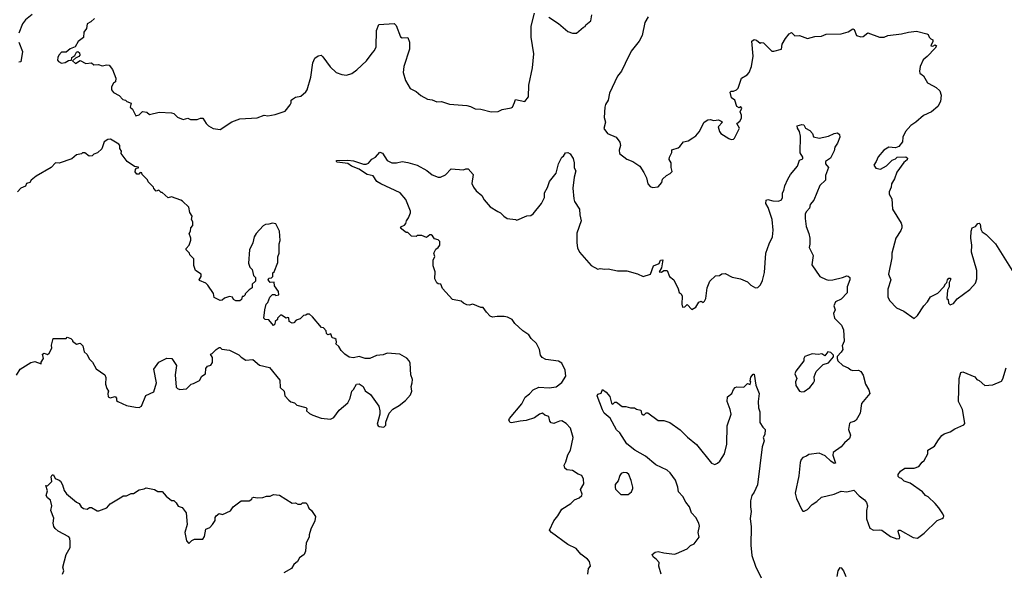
# Model space of a CAD drawing. Extents: x 2057697 to 2160550, y 827490 to 1016834.
# Tile 339 of 509: x 2069174 to 2077673, y 965550 to 970310. Entities that reach past the tile are written whole.
import ezdxf

# ---------------------------------------------------------------- set-up
doc = ezdxf.new("R2010")
doc.units = 0

msp = doc.modelspace()

# ---------------------------------------------------------------- linework, layer by layer
at = {"layer": '0CON20XD'}
for points in [[(2069282, 970355), (2069225, 970308.6), (2069196.7, 970275), (2069165.5, 970195)], [(2069819.5, 970320.5), (2069788.3, 970291.7), (2069757.5, 970275), (2069750, 970235), (2069727.7, 970202.3), (2069723.3, 970155), (2069678.3, 970121.7), (2069652.5, 970075), (2069610.7, 970059.3), (2069575, 970028.8), (2069535, 970029.2), (2069512.9, 970005), (2069501.9, 969985), (2069501.1, 969961.1), (2069508.6, 969948.6), (2069535.8, 969934.2), (2069565, 969941.4), (2069595, 969958), (2069620, 969960), (2069624, 969985), (2069648.8, 970001.2), (2069665, 970030), (2069675, 970036.7), (2069688.8, 970025), (2069693.3, 970005), (2069685, 969992.5), (2069655, 969977.5), (2069630, 969955), (2069655, 969932.5), (2069695, 969957.5), (2069745, 969933.3), (2069795, 969937.5), (2069815, 969920), (2069853.6, 969923.6), (2069885, 969911.2), (2069925, 969920), (2069946.2, 969916.2), (2069975, 969880), (2070002.5, 969805), (2070000, 969775), (2069985, 969762.5), (2069965, 969730), (2069967.5, 969705), (2069982.3, 969682.3), (2070032.5, 969655), (2070065, 969620), (2070087, 969617), (2070100, 969605), (2070135, 969590), (2070127.5, 969555), (2070146.7, 969536.7), (2070175, 969480), (2070205, 969490), (2070235, 969517.5), (2070271.7, 969511.7), (2070295, 969492.5), (2070377, 969513), (2070485, 969507.5), (2070505, 969500), (2070535, 969470), (2070585, 969450), (2070625, 969460), (2070648.3, 969448.3), (2070705, 969447.5), (2070735, 969460), (2070755, 969460), (2070782.5, 969415), (2070803.9, 969393.9), (2070845, 969370), (2070905, 969361.2)], [(2070905, 969361.2), (2071005, 969428.8), (2071074.4, 969455.6), (2071225, 969464.5), (2071285, 969485.7), (2071315, 969481.4), (2071379.1, 969490.9), (2071465, 969520), (2071507.5, 969575), (2071516.4, 969593.6), (2071517.5, 969615), (2071527.5, 969625), (2071555, 969642.5), (2071600.7, 969649.3), (2071643.9, 969686.1), (2071656.7, 969705), (2071687.5, 969815), (2071703, 969937), (2071721.2, 969978.8), (2071750.9, 969999.1), (2071775, 970002.5), (2071790.7, 969990.7), (2071852.6, 969902.6), (2071905, 969854), (2071955.8, 969835.8), (2071995, 969830.8), (2072040, 969845), (2072085, 969876), (2072168, 969955), (2072217.4, 970022.6), (2072236.6, 970043.4), (2072250, 970075), (2072253.9, 970216.1), (2072275, 970270), (2072406.4, 970276.4), (2072425, 970260), (2072461.2, 970161.2), (2072475, 970153.8), (2072525, 970157.5), (2072538.8, 970115), (2072538, 970055), (2072490, 969905), (2072484.2, 969855), (2072504.2, 969784.2), (2072545, 969716.7), (2072595, 969690), (2072636.2, 969655), (2072695, 969624), (2072735, 969618.8), (2072775, 969601.2), (2072815, 969604), (2072885, 969580), (2073035, 969568.8), (2073065, 969562), (2073105, 969541.2), (2073155, 969538.1), (2073245, 969515.8), (2073305, 969519.2), (2073340, 969535), (2073415, 969549.2), (2073426.7, 969555), (2073443.8, 969595), (2073455, 969620), (2073535, 969603.8), (2073566, 969645), (2073570, 969745), (2073600, 969895), (2073611.4, 970015), (2073590.3, 970160.3), (2073590, 970255), (2073617.5, 970365)], [(2073741.7, 970331.7), (2073825, 970276), (2073905, 970207.5), (2073945, 970192.5), (2073980, 970195), (2074040, 970245), (2074055, 970250), (2074060, 970265), (2074105, 970300), (2074111.7, 970351.7)], [(2074597.5, 970335), (2074571.2, 970285), (2074546.2, 970175), (2074520, 970125), (2074451.7, 970038.3), (2074400.7, 969930.7), (2074368, 969865), (2074335, 969822.5), (2074266, 969675), (2074253.9, 969616.1), (2074230.5, 969579.5), (2074223.9, 969553.9), (2074220, 969465), (2074230.8, 969425), (2074215, 969370), (2074247.3, 969327.3), (2074323.3, 969295), (2074354.1, 969254.1), (2074361.2, 969225), (2074350, 969185), (2074352.5, 969155), (2074415, 969106.2), (2074465.6, 969085.6), (2074526, 969046), (2074561.2, 968991.2), (2074584.3, 968944.3), (2074596.2, 968895), (2074615, 968870), (2074635, 968862.5), (2074685, 968867.5), (2074717.5, 968905), (2074722.5, 968935), (2074757.5, 968965), (2074788.3, 968981.7), (2074805, 969000), (2074796.2, 969035), (2074796.1, 969076.1), (2074781.2, 969105), (2074783.8, 969125), (2074804, 969165), (2074803.3, 969186.7), (2074857.5, 969205), (2074872.5, 969215), (2074902.5, 969255), (2074943.9, 969266.1), (2074985, 969292)], [(2074985, 969292), (2075011.7, 969308.3), (2075038.8, 969341.2), (2075082.5, 969425), (2075115, 969446.7), (2075135, 969447.5), (2075165, 969440), (2075205, 969446.7), (2075230, 969435), (2075240, 969425), (2075203.3, 969385), (2075213.3, 969345), (2075225, 969327.5), (2075293.9, 969283.9), (2075315, 969276.7), (2075335, 969278.8), (2075345, 969288), (2075387.1, 969375), (2075363.8, 969415), (2075390, 969435), (2075405, 969460), (2075405.5, 969485.5), (2075393.3, 969515), (2075406.2, 969546.2), (2075395, 969560), (2075385, 969550), (2075365, 969560), (2075347.5, 969615), (2075317.5, 969635), (2075307.5, 969685), (2075315, 969692.5), (2075335, 969692.5), (2075360, 969705), (2075375, 969720), (2075404.2, 969805.8), (2075453.8, 969835), (2075470.8, 969855), (2075490.6, 969905), (2075506.1, 969996.1), (2075493.9, 970126.1), (2075515, 970140), (2075533.6, 970133.6), (2075565, 970107.5), (2075575, 970112.5), (2075595, 970110), (2075665, 970037.5), (2075685, 970037.5), (2075750, 970055), (2075755, 970100), (2075785, 970147.5), (2075815, 970187.5), (2075835, 970200), (2075865, 970172), (2075905, 970172.9), (2075975, 970148.8), (2076036.4, 970163.6), (2076095, 970166.7), (2076135, 970183.8), (2076265, 970188.8), (2076325, 970206.7), (2076365, 970230), (2076376.1, 970226.1), (2076396.7, 970175), (2076435, 970160.8), (2076455, 970163.8), (2076495, 970197.5), (2076595, 970160), (2076635, 970160), (2076667, 970173), (2076787, 970187), (2076845, 970203.8), (2076915, 970210), (2077005, 970186.7), (2077015, 970182.5), (2077025, 970160), (2077040, 970145), (2077057, 970137), (2077057, 970123), (2077037.5, 970085), (2077055, 970081.2), (2077075, 970092.5), (2077086.7, 970085), (2077075.7, 970065), (2077007.8, 969992.2), (2076972.5, 969965), (2076946.7, 969905), (2076940, 969865), (2076945, 969847.5), (2076976.7, 969825), (2077010, 969765), (2077059.2, 969739.2), (2077085.8, 969725.8), (2077116.7, 969695), (2077128.3, 969658.3), (2077121.2, 969605), (2077098.8, 969561.2), (2077045, 969513.8), (2076975, 969482), (2076908.8, 969425), (2076865, 969396), (2076819.2, 969345), (2076795.8, 969295), (2076793, 969257), (2076763.9, 969216.1), (2076735, 969203.8), (2076675, 969211.2), (2076632.5, 969185), (2076583.9, 969126.1), (2076567.5, 969085), (2076547.5, 969055), (2076565, 969027.5), (2076605, 969020), (2076655, 969050), (2076705, 969098.8), (2076735, 969110), (2076747.5, 969122.5), (2076823, 969127), (2076837.5, 969115), (2076835, 969100), (2076805, 969077.5), (2076746, 968995), (2076724.2, 968935.8), (2076698, 968895), (2076696.1, 968863.9), (2076680, 968825), (2076680, 968805), (2076701.2, 968765), (2076707.5, 968675), (2076783.8, 968555), (2076790, 968535), (2076788, 968515), (2076779.7, 968490.3), (2076736.2, 968425), (2076702, 968295), (2076701.2, 968255), (2076674.4, 968115), (2076693.8, 968065), (2076666.4, 967983.6), (2076668.8, 967915), (2076685, 967883.3), (2076743.3, 967825), (2076806.7, 967795), (2076895, 967732.5)], [(2069166.7, 970115), (2069198.8, 970035), (2069185, 969947.5), (2069165, 969943.8)], [(2074076.7, 965525), (2074083.3, 965575), (2074102.5, 965595), (2074093.3, 965635), (2074076.2, 965655), (2074017.3, 965697.3), (2073977.4, 965747.4), (2073905, 965782), (2073763.8, 965885), (2073746.2, 965905), (2073783.8, 965985), (2073820.5, 966029.5), (2073855, 966086.2), (2073932.5, 966135), (2073962.5, 966167.5), (2074003.3, 966185), (2074026.1, 966203.9), (2074028.8, 966215), (2074013.9, 966256.1), (2074043.8, 966305), (2074040, 966345), (2074026.4, 966376.4), (2073995, 966387.5), (2073945, 966418.8), (2073896.1, 966426.1), (2073878.8, 966438.8), (2073874, 966465), (2073889.2, 966495), (2073905.7, 966555), (2073927.1, 966595), (2073951.2, 966705), (2073927.1, 966785), (2073892.5, 966825), (2073855, 966847.7), (2073833.5, 966846.5), (2073805, 966833.3), (2073785, 966825.6), (2073761.2, 966831.2), (2073750.6, 966845), (2073742, 966885), (2073707.5, 966897.5), (2073685.8, 966915.8), (2073660, 966905), (2073616.3, 966873.7), (2073545, 966850.4), (2073495, 966846.9), (2073420.6, 966830.6), (2073406.7, 966835), (2073396.7, 966855), (2073401.2, 966868.8), (2073508, 966995), (2073537, 967053), (2073575, 967081.2), (2073605, 967116.2), (2073655, 967138.6), (2073745, 967131.9), (2073805, 967141.1), (2073855, 967180.4), (2073886.9, 967235), (2073882.1, 967285), (2073854.3, 967345), (2073825, 967362.2), (2073715, 967378.1), (2073683.6, 967393.6), (2073670.8, 967415), (2073660.8, 967465), (2073633.8, 967515), (2073588.3, 967558.3), (2073569.5, 967589.5), (2073515.8, 967625.8), (2073448.3, 967688.3), (2073425, 967722.5), (2073383.6, 967743.6), (2073355, 967750), (2073295, 967750), (2073255, 967743.3), (2073235, 967752.5), (2073202.5, 967785), (2073175, 967826.7), (2073155, 967827.5), (2073086.4, 967856.4), (2073055, 967847.5), (2073035, 967850), (2073005, 967862.5), (2072985, 967882.5), (2072910, 967895), (2072825, 967990), (2072808.3, 968028.3), (2072785, 968030), (2072775, 968040), (2072757.5, 968075), (2072760, 968135), (2072742.5, 968185), (2072743.3, 968235), (2072757, 968267), (2072750, 968295), (2072765, 968330), (2072786.4, 968343.6), (2072800, 968365), (2072800, 968395), (2072785, 968410), (2072755, 968420), (2072737.5, 968445), (2072725, 968452.5), (2072715, 968452.5), (2072685, 968430), (2072645, 968447.5), (2072605, 968447.5), (2072595, 968440), (2072555, 968442.5), (2072525, 968472.5), (2072510, 968475), (2072461.7, 968511.7), (2072470, 968525), (2072495, 968537.5), (2072508.3, 968551.7), (2072513.3, 968575), (2072530.7, 968599.3), (2072546.4, 968643.6), (2072546.4, 968656.4), (2072508.3, 968758.3), (2072457.3, 968817.3), (2072292.5, 968895), (2072257.5, 968915), (2072225, 968962.5), (2072174.1, 968974.1), (2072142.5, 968995), (2072105, 969018.8), (2072036.7, 969045), (2072005, 969068.8), (2071915, 969082), (2071907.5, 969085), (2071907.5, 969095), (2072005, 969098.1), (2072055, 969092.9), (2072143, 969063), (2072165, 969063.3), (2072185, 969072.5), (2072215, 969107.5), (2072246.4, 969123.6), (2072282.5, 969167.5), (2072305, 969158), (2072346, 969095), (2072385, 969074), (2072426.1, 969073.9), (2072475, 969086.2), (2072525, 969078.8), (2072603.9, 969053.9), (2072688.8, 969008.8), (2072735, 968971.2), (2072785, 968951.2), (2072805, 968951.2), (2072848.3, 968971.7), (2072898.3, 969021.7), (2073005, 969013.8), (2073025, 969023.3), (2073045, 969022.5), (2073087.5, 968975), (2073076.1, 968896.1), (2073092, 968865), (2073115, 968833.8), (2073161.7, 968791.7), (2073184.4, 968754.4), (2073235.6, 968695.6), (2073302.5, 968655), (2073325, 968644), (2073353.6, 968613.6), (2073383.2, 968593.2), (2073455, 968586.7), (2073465, 968580), (2073551.2, 968618.8), (2073585, 968621.2), (2073606.7, 968635), (2073678.8, 968725), (2073703.3, 968775), (2073704.2, 968815), (2073728.8, 968861.2), (2073746, 968915), (2073804.2, 968985), (2073826.2, 969065), (2073853.3, 969125), (2073866.7, 969133.3), (2073885, 969160), (2073905, 969163.3), (2073925, 969152.5), (2073951.7, 969111.7), (2073960, 969075), (2073960.8, 969030.8), (2073973.3, 969005), (2073959.3, 968950.7), (2073949.2, 968855), (2073957.5, 968765), (2073962.1, 968742.1), (2074006.2, 968675), (2074008.8, 968625), (2074020, 968575), (2073983.3, 968466.7), (2073983.1, 968385), (2073990.3, 968340.3), (2074005, 968303.8), (2074108.3, 968188.3), (2074165, 968157.5), (2074185, 968162.5), (2074225, 968156.7), (2074255, 968160), (2074335, 968143.3), (2074415, 968143.3), (2074506.4, 968116.4), (2074555, 968093.3), (2074620, 968115), (2074645, 968186.7), (2074693, 968207), (2074705, 968236.2), (2074725, 968236.7), (2074715, 968170), (2074692.5, 968135), (2074715, 968130), (2074735, 968146.7), (2074762.5, 968145), (2074784.2, 968094.2), (2074820, 968065), (2074857.7, 967987.7), (2074866.4, 967956.4), (2074883, 967943), (2074892.5, 967925), (2074890, 967855), (2074895, 967830), (2074915, 967832.5), (2074935, 967852.5), (2074975, 967810), (2075009.5, 967830.5), (2075035, 967872.5), (2075055, 967882.5), (2075075, 967870), (2075085, 967880), (2075097.5, 967905), (2075108.8, 967995), (2075132.5, 968055), (2075180.3, 968099.7), (2075215, 968104), (2075235, 968118), (2075265, 968120), (2075325, 968087.5), (2075395, 968073.3), (2075455, 968047.1), (2075485, 968018), (2075525, 967996.7), (2075545, 968000), (2075567.6, 968022.4), (2075585, 968060), (2075602, 968128), (2075615.6, 968295), (2075643.4, 968376.6), (2075672.9, 968435), (2075677.5, 968495), (2075669.2, 968585), (2075635, 968690), (2075614.4, 968725), (2075617.7, 968752.3), (2075631.7, 968758.3), (2075675, 968746.2), (2075725, 968744.2), (2075748.8, 968755), (2075757.5, 968775), (2075757.5, 968815), (2075768.6, 968835), (2075777.4, 968875), (2075805, 968932.5), (2075828.9, 968975), (2075888.8, 969045), (2075905, 969097.5), (2075935, 969110), (2075933.3, 969125), (2075911.7, 969161.7), (2075913.6, 969303.6), (2075904, 969345), (2075887.5, 969375), (2075886.4, 969393.6), (2075924.2, 969405.8), (2075942, 969402), (2075957.5, 969375), (2075995, 969352.5), (2076016.7, 969326.7)], [(2069145, 967243.3), (2069177, 967293), (2069269.3, 967350.7), (2069305, 967360), (2069358.3, 967341.7), (2069360, 967355), (2069380, 967385), (2069370, 967425), (2069385, 967432.5), (2069415, 967420), (2069428.3, 967431.7), (2069450, 967475), (2069448.3, 967501.7), (2069461.7, 967558.3), (2069575, 967560), (2069585, 967570), (2069615, 967560), (2069630, 967545), (2069630, 967535), (2069665, 967510), (2069695, 967520), (2069720, 967495), (2069730, 967445), (2069755, 967420), (2069773.6, 967383.6), (2069803.6, 967353.6), (2069835, 967296.7), (2069908.8, 967245), (2069916.4, 967223.6), (2069913.8, 967165), (2069926.1, 967126.1), (2069940, 967105), (2069933.3, 967085), (2069937.5, 967055), (2069955, 967046.7), (2069997, 967057), (2070010, 967045), (2070010, 967025), (2070020, 967015), (2070095, 966980), (2070174.2, 966965.8), (2070205, 966963.1), (2070225, 966974.2), (2070264.1, 967065.9), (2070330.7, 967099.3), (2070355.7, 967175), (2070330.8, 967295), (2070375, 967353.8), (2070445, 967390), (2070487.5, 967385), (2070526.7, 967325), (2070516.2, 967245), (2070525, 967140), (2070535, 967127.5), (2070555, 967117.5), (2070615, 967123.3), (2070653.9, 967166.1), (2070675, 967170), (2070725, 967196.7), (2070747.5, 967235), (2070776.4, 967253.6), (2070779.3, 967300.7), (2070795, 967320), (2070825, 967330), (2070837, 967353), (2070837.5, 967395), (2070820, 967425), (2070835, 967430), (2070870, 967465), (2070895, 967480), (2070905, 967480), (2070918.3, 967468.3), (2070985, 967457.5), (2071065, 967417.5), (2071085, 967397.5), (2071125, 967373.3), (2071185, 967377.5), (2071245, 967330), (2071329.3, 967309.3), (2071418.3, 967198.3), (2071423.3, 967135), (2071457.5, 967105), (2071462.5, 967065), (2071496.4, 967026.4), (2071515, 967012.5), (2071545, 967002.5), (2071565, 966982.5), (2071645, 966962.5), (2071652.5, 966955), (2071650, 966935), (2071675, 966912.5), (2071705, 966896.7), (2071775, 966872.5), (2071856.4, 966863.6), (2071885, 966877.5), (2071930.7, 966939.3), (2072005, 967002.5), (2072027.5, 967045), (2072040, 967105), (2072055, 967120), (2072080, 967165), (2072105, 967167.5), (2072137.5, 967145), (2072157, 967107), (2072202.5, 967075), (2072273.3, 966975), (2072283.3, 966935), (2072282.5, 966905), (2072260.7, 966820.7), (2072267.5, 966805), (2072278.3, 966798.3), (2072317, 966793), (2072335, 966810), (2072333.6, 966836.4), (2072363.3, 966915), (2072395, 966950), (2072450.5, 966979.5), (2072505, 967022.5), (2072546, 967074), (2072560, 967105), (2072553.3, 967145), (2072562.5, 967175), (2072563.3, 967205), (2072550, 967245), (2072543.3, 967345), (2072536.7, 967365), (2072515, 967390), (2072455, 967422.5), (2072345, 967432.5), (2072311.7, 967418.3), (2072255, 967412.5), (2072195, 967386.7), (2072157, 967387), (2072105, 967402.5), (2072055, 967393.3), (2072016.7, 967396.7), (2071980, 967425), (2071950, 967455), (2071929.3, 967489.3), (2071901.7, 967511.7), (2071910, 967525), (2071905, 967550), (2071895, 967560), (2071870, 967565), (2071858.3, 967598.3), (2071835, 967590), (2071823, 967603), (2071820, 967625), (2071795, 967650), (2071780, 967655), (2071702.5, 967745), (2071675, 967767.5), (2071655, 967770), (2071645, 967760), (2071622.5, 967757.5), (2071595, 967730), (2071561.7, 967718.3), (2071540, 967695), (2071525, 967690), (2071500, 967705), (2071498.3, 967738.3), (2071485, 967740), (2071473, 967733), (2071435, 967760), (2071425, 967760), (2071400, 967735), (2071398.3, 967721.7), (2071380, 967705), (2071377, 967683), (2071365, 967670), (2071325, 967720), (2071291.7, 967721.7), (2071282.5, 967735), (2071290, 967805), (2071302.5, 967855), (2071315, 967870), (2071332.5, 967915), (2071355, 967940), (2071375, 967940), (2071385, 967930), (2071410, 967935), (2071407.5, 967965), (2071373, 968013), (2071370, 968045), (2071335, 968042.5), (2071317.5, 968065), (2071325, 968080), (2071347, 968083), (2071360, 968095), (2071360, 968125), (2071370, 968135), (2071403.3, 968215), (2071402.5, 968265), (2071412.5, 968295), (2071412.5, 968375), (2071422.5, 968405), (2071417.5, 968485), (2071385, 968547.5), (2071355, 968553.3), (2071325, 968546.7), (2071295, 968543.8), (2071275, 968531.2), (2071215.9, 968464.1), (2071196.7, 968435), (2071186.2, 968385), (2071156.7, 968325), (2071148.3, 968208.3), (2071160, 968175), (2071180, 968155), (2071191.7, 968101.7), (2071210, 968085), (2071210, 968055), (2071181.7, 968028.3), (2071180, 967995), (2071155, 967980), (2071120, 967945), (2071120, 967935), (2071105, 967920), (2071095, 967920), (2071087.5, 967895), (2071075, 967883.3), (2071040, 967885), (2071020, 967895), (2071010, 967915), (2070985, 967922.5), (2070941.7, 967908.3), (2070921.7, 967888.3), (2070905, 967887.5), (2070853.6, 967913.6), (2070847, 967947), (2070799.3, 968019.3), (2070780, 968035), (2070725, 968060), (2070722.5, 968065), (2070740, 968095), (2070740, 968115), (2070692.5, 968145), (2070678.3, 968188.3), (2070677, 968247), (2070641.7, 968281.7), (2070640, 968295), (2070610, 968325), (2070610, 968335), (2070637, 968363), (2070651.7, 968408.3), (2070652.5, 968425), (2070637.5, 968465), (2070647.5, 968485), (2070650, 968515), (2070667.5, 968535), (2070667.5, 968565), (2070657.5, 968585), (2070662.5, 968615), (2070642.5, 968645), (2070633.6, 968693.6), (2070580, 968745), (2070565, 968752.5), (2070485, 968780), (2070455, 968772.5), (2070405, 968820), (2070395, 968820), (2070375, 968840), (2070351.7, 968831.7), (2070333, 968853), (2070330, 968865), (2070281.7, 968911.7), (2070278.3, 968928.3), (2070230, 968975), (2070228.3, 968988.3), (2070215, 968990), (2070201.7, 968978.3), (2070185, 968977.5), (2070171.7, 968998.3), (2070173, 969017), (2070181.7, 969028.3), (2070198.3, 969031.7), (2070198.3, 969038.3), (2070165, 969042.5), (2070102.5, 969085), (2070050, 969155), (2070052.5, 969175), (2070038.3, 969198.3), (2070037.5, 969225), (2070030, 969235), (2069957.7, 969277.7), (2069935, 969276.2), (2069902.5, 969255), (2069882.5, 969195), (2069845, 969160), (2069815, 969150), (2069800, 969135), (2069773, 969133), (2069735, 969160), (2069715, 969160), (2069707, 969153), (2069665, 969143.3), (2069625, 969110), (2069515, 969073.3), (2069484.1, 969075.9), (2069445.8, 969034.2), (2069315, 968960), (2069273.6, 968926.4), (2069262.5, 968905), (2069233.8, 968896.2), (2069225, 968873.3), (2069185, 968856.7), (2069153.8, 968825)], [(2076016.7, 969326.7), (2076025, 969300), (2076075, 969286.7), (2076155, 969304), (2076205, 969328.8), (2076233.6, 969333.6), (2076250.7, 969320.7), (2076253.8, 969295), (2076233.8, 969245), (2076210.5, 969209.5), (2076205, 969177.5), (2076172.5, 969115), (2076130, 969085), (2076130, 969065), (2076156.7, 969035), (2076128.8, 968965), (2076130, 968925), (2076081.3, 968878.7), (2076027.8, 968752.2), (2075996.9, 968715), (2075992.9, 968685), (2075964.6, 968655.4), (2075955.5, 968634.5), (2075953.8, 968593.8), (2075962.5, 968525), (2075986.9, 968465), (2075994.3, 968425), (2075995.6, 968374.4), (2075987.5, 968345), (2076022, 968275), (2076011.2, 968195), (2076080, 968095), (2076135, 968066.9), (2076155, 968061.1), (2076194.3, 968064.3), (2076275, 968085.8), (2076315, 968098.8), (2076325, 968096.7), (2076340, 968085), (2076340, 968065), (2076318, 968005), (2076315.7, 967954.3), (2076265, 967898.8), (2076216.7, 967875), (2076202, 967842), (2076212.5, 967805), (2076200, 967775), (2076206.7, 967735), (2076267.5, 967675), (2076286.2, 967635), (2076290, 967535), (2076273.8, 967495), (2076280, 967465), (2076265, 967440), (2076230, 967405), (2076230, 967385), (2076237.5, 967365), (2076280, 967325), (2076326.1, 967306.1), (2076348.3, 967288.3), (2076365, 967283.8), (2076415, 967286.2), (2076435, 967273.3), (2076455, 967242.5), (2076474.3, 967165), (2076503.8, 967115), (2076512.5, 967085), (2076440.9, 966999.1), (2076428.8, 966915), (2076393.3, 966855), (2076378.3, 966841.7), (2076346.1, 966833.9), (2076336.7, 966825), (2076328.8, 966775), (2076346.2, 966725), (2076338, 966695), (2076295, 966660), (2076266.2, 966623.8), (2076195.7, 966574.3), (2076192.6, 966552.6), (2076215, 966482.5), (2076205, 966481.2), (2076175, 966501.4), (2076127.5, 966547.5), (2076075, 966570), (2075985, 966556.7), (2075965, 966542.5), (2075935, 966532.5), (2075920, 966515), (2075911.7, 966488.3), (2075898.8, 966375), (2075866.7, 966225), (2075878.3, 966178.3), (2075925, 966080), (2075935, 966070), (2075945, 966070), (2075975, 966082.5), (2076015, 966127.5), (2076055, 966153.3), (2076095, 966190), (2076205, 966216.7), (2076265, 966242), (2076315, 966236.7), (2076375, 966248.8), (2076420, 966200), (2076467.2, 966167.2), (2076484.2, 966145), (2076491.2, 966115), (2076483.3, 966075), (2076483.9, 966003.9), (2076513.6, 965923.6), (2076543.9, 965903.9), (2076595, 965908), (2076615, 965903.8), (2076691.7, 965851.7), (2076745, 965830), (2076767.5, 965832.5), (2076772, 965845), (2076756.4, 965893.6), (2076760, 965905), (2076773.8, 965906.2), (2076885, 965841.1), (2076922.5, 965835), (2076981.3, 965878.7), (2077095, 965988.8), (2077137.5, 966005), (2077147.5, 966015), (2077150, 966025), (2077142.5, 966045), (2077108.8, 966098.8), (2077076.7, 966135), (2077015, 966193.3), (2076993.3, 966205), (2076966.7, 966235), (2076860.2, 966310.2), (2076807.3, 966327.3), (2076785, 966350), (2076767.5, 966357.5), (2076758.3, 966368.3), (2076757.5, 966385), (2076777.5, 966415), (2076815, 966438.8), (2076895, 966441.2), (2076935, 966453.3), (2076965, 966492.5), (2076982.5, 966505), (2077012.5, 966565), (2077012.5, 966595), (2077069.3, 966630.7), (2077104.2, 966685.8), (2077135, 966721.2), (2077155, 966736), (2077205, 966753.8), (2077245, 966778.8), (2077325, 966812.5), (2077332.5, 966825), (2077330, 966845), (2077311.2, 966945), (2077276.7, 967015), (2077284.2, 967215), (2077297.5, 967265), (2077315, 967272.5), (2077418.1, 967228.1), (2077436.1, 967206.1), (2077456.1, 967196.1), (2077505, 967153.8), (2077575, 967158.8), (2077648.3, 967191.7), (2077660, 967210), (2077688, 967305)], [(2076895, 967732.5), (2076925, 967757.5), (2076978.7, 967841.3), (2077011.2, 967875), (2077035, 967917.5), (2077100, 967950), (2077152.5, 968005), (2077165, 968030), (2077178.3, 968041.7), (2077182.5, 968065), (2077195, 968080), (2077208.3, 968078.3), (2077210, 968065), (2077198.3, 968041.7), (2077196.7, 968005), (2077183.6, 967976.4), (2077177.5, 967905), (2077187.5, 967895), (2077190, 967865), (2077205, 967850), (2077235, 967860), (2077265, 967902.5), (2077375, 967981.2), (2077424.1, 968035.9), (2077437.3, 968072.7), (2077435.6, 968145), (2077388.8, 968305), (2077392, 968365), (2077384, 968425), (2077386.2, 968485), (2077396.1, 968513.9), (2077425, 968526.7), (2077445, 968550), (2077455, 968553.3), (2077465.9, 968545.9), (2077471.7, 968501.7), (2077480.7, 968480.7), (2077517.7, 968457.7), (2077598, 968375), (2077769.7, 968099.7)], [(2075925, 967097.5), (2075945, 967102), (2075994.2, 967135.8), (2076026.2, 967175), (2076033.3, 967195), (2076030.7, 967229.3), (2076050, 967275), (2076110, 967335), (2076155, 967350), (2076198.3, 967401.7), (2076200, 967415), (2076175, 967437.5), (2076150, 967445), (2076125, 967410), (2076097.5, 967427.5), (2076065, 967420), (2076015, 967426.2), (2075952.5, 967405), (2075943.6, 967386.4), (2075942.5, 967365), (2075875, 967277.5), (2075866.1, 967253.9), (2075881.9, 967215), (2075870.9, 967185), (2075875, 967154.2), (2075905, 967104.2), (2075925, 967097.5)], [(2074710, 965525), (2074690, 965595), (2074692.5, 965625), (2074671.7, 965651.7), (2074642.5, 965675), (2074633.8, 965695), (2074660, 965715), (2074685, 965720), (2074735, 965708.8), (2074825, 965698.8), (2074843.6, 965703.6), (2074935, 965743.8), (2074965, 965773.3), (2074995, 965786.2), (2075040, 965845), (2075030, 965885), (2075041.2, 965938.8), (2075035, 965966.7), (2075010.8, 966015), (2074974.3, 966055), (2074956.6, 966106.6), (2074925, 966146), (2074897.8, 966195), (2074861.1, 966235), (2074856.2, 966275), (2074835, 966336), (2074790.2, 966400.2), (2074763, 966423), (2074665, 966467.5), (2074575, 966543.3), (2074482.5, 966595), (2074415, 966648.8), (2074354.1, 966744.1), (2074325, 966770), (2074270.6, 966870.6), (2074220, 966915), (2074203.9, 966943.9), (2074157.5, 967065), (2074165, 967077.5), (2074193, 967087), (2074205, 967117.5), (2074237.5, 967095), (2074268.3, 967058.3), (2074282, 967002), (2074295, 966992.5), (2074311.7, 967008.3), (2074325, 967010), (2074375, 966970.8), (2074405, 966972.5), (2074445, 966960), (2074481.7, 966961.7), (2074498.3, 966948.3), (2074535, 966940), (2074541.7, 966911.7), (2074555, 966900), (2074565, 966900), (2074583, 966917), (2074597, 966917), (2074685, 966852.5), (2074735, 966850), (2074785, 966833.8), (2074875, 966770), (2074937.3, 966707.3), (2075015.4, 966645.4), (2075145, 966483.8), (2075175, 966472), (2075198, 966482), (2075218.8, 966501.2), (2075258.5, 966565), (2075278.3, 966648.3), (2075280.7, 966805), (2075314.6, 966905), (2075307.8, 966945), (2075281.2, 967015), (2075282.5, 967055), (2075320, 967085), (2075335, 967120), (2075350, 967135), (2075365, 967142.5), (2075425, 967140), (2075455, 967170), (2075478.3, 967161.7), (2075486.2, 967185), (2075480, 967195), (2075486.1, 967223.9), (2075505, 967252.5), (2075515, 967250), (2075527.5, 967155), (2075556.4, 967085), (2075547.5, 967015), (2075551.7, 966961.7), (2075563.8, 966925), (2075563.3, 966835), (2075587.5, 966795), (2075610, 966775), (2075605, 966730), (2075592.5, 966705), (2075600, 966675), (2075583.3, 966625), (2075541.9, 966295), (2075515, 966234), (2075492.9, 966205), (2075482.2, 966157.8), (2075481.1, 966105), (2075487.8, 966065), (2075480, 966005), (2075487.1, 965935), (2075484.4, 965775), (2075494.4, 965685), (2075524.4, 965595), (2075574, 965495)], [(2069544, 965525), (2069554, 965555), (2069546.2, 965585), (2069574.2, 965695.8), (2069608.8, 965755), (2069609.2, 965805), (2069606, 965835), (2069597.7, 965847.7), (2069505, 965896.7), (2069478.8, 965918.8), (2069467.3, 965937.3), (2069462, 965965), (2069467.7, 966007.7), (2069443.9, 966073.9), (2069450, 966115), (2069440, 966165), (2069413.3, 966185), (2069402, 966205), (2069413.3, 966245), (2069400, 966290), (2069415, 966287.5), (2069452.5, 966325), (2069446.7, 966365), (2069455, 966382.5), (2069465, 966382.5), (2069480.7, 966350.7), (2069515, 966337.5), (2069525, 966327.5), (2069543.3, 966295), (2069557.3, 966247.3), (2069578.8, 966218.8), (2069665, 966146.7), (2069687.5, 966135), (2069705, 966107.5), (2069725, 966093.3), (2069755, 966087.5), (2069775, 966100), (2069795, 966100), (2069843, 966073), (2069857, 966073), (2069925, 966097.5), (2069955, 966132.5), (2070055, 966192.5), (2070068.3, 966201.7), (2070095, 966202.5), (2070135, 966222.5), (2070155, 966222.5), (2070205, 966253.3), (2070249.3, 966260.7), (2070265, 966270), (2070337, 966257), (2070365, 966237.5), (2070405, 966237.5), (2070437, 966197), (2070485, 966160), (2070505, 966160), (2070525, 966140), (2070540.7, 966110.7), (2070575, 966100), (2070610, 966055), (2070620, 965955), (2070600, 965885), (2070613, 965813), (2070635, 965790), (2070660, 965815), (2070683.6, 965826.4), (2070755, 965827.5), (2070769.3, 965850.7), (2070780, 965915), (2070815, 965927.5), (2070837.5, 965955), (2070861.7, 965988.3), (2070862.5, 966015), (2070870.7, 966029.3), (2070895, 966050), (2070925, 966040), (2070995, 966072.5), (2071017.5, 966105), (2071085, 966157.5), (2071155, 966157.5), (2071178.3, 966171.7), (2071180, 966185), (2071195, 966190), (2071225, 966183.3), (2071271.7, 966188.3), (2071305, 966197.5), (2071335, 966197.5), (2071365, 966212.5), (2071416.4, 966206.4), (2071525, 966137.5), (2071555, 966140), (2071575, 966130), (2071605, 966130), (2071615, 966140), (2071645, 966140), (2071655, 966130), (2071670, 966095), (2071692.5, 966075), (2071726.4, 966023.6), (2071721.2, 965985), (2071687.5, 965915), (2071674, 965865)], [(2074363, 966213), (2074425, 966213.3), (2074453.6, 966236.4), (2074467.5, 966265), (2074466.7, 966275), (2074452, 966335), (2074431.2, 966385), (2074415, 966400), (2074385, 966403.3), (2074366.1, 966393.9), (2074355, 966377.5), (2074338.6, 966331.4), (2074315, 966300), (2074313.6, 966273.6), (2074317.5, 966257.5), (2074363, 966213)], [(2071674, 965865), (2071672, 965845), (2071648, 965795), (2071641.2, 965725), (2071630, 965695), (2071588.8, 965665), (2071573.3, 965635), (2071540.5, 965609.5), (2071518.8, 965575), (2071455, 965535.7)], [(2076231.2, 965505), (2076238.8, 965555), (2076255, 965582.5), (2076265, 965580), (2076286, 965555), (2076303.9, 965506.1)]]:
    msp.add_lwpolyline(points, dxfattribs=at)

doc.saveas('drawing.dxf')
